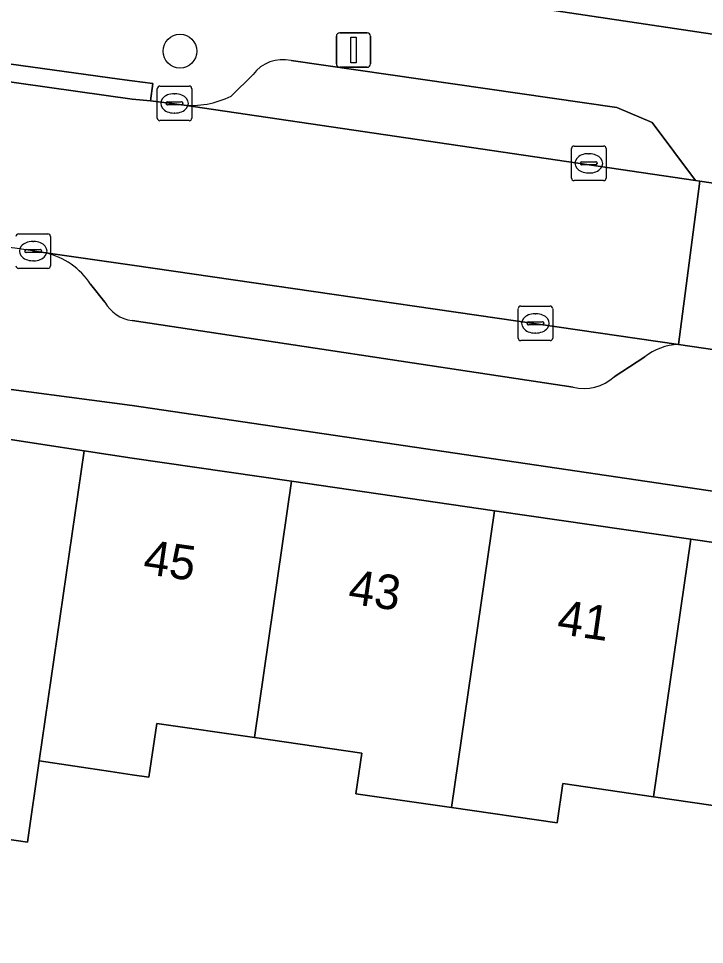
# Model space of a CAD drawing. Extents: x 163683 to 164494, y 382709 to 383872.
# Drawn here: x 163996.71 to 164016.58, y 383034.95 to 383061.77 of the extents above; entities that cross this region are included whole.
import ezdxf

# ---------------------------------------------------------------- set-up
doc = ezdxf.new("R2010")
doc.units = 0
for name, color, linetype in [('IMGEO_Boom', 7, 'Continuous'), ('IMGEO_Erf', 7, 'Continuous'), ('IMGEO_Kolk', 7, 'Continuous'), ('IMGEO_Lichtmast', 7, 'Continuous'), ('IMGEO_Pand', 7, 'Continuous'), ('IMGEO_Pand_nummerreeks', 7, 'Continuous'), ('IMGEO_Parkeervlak_open', 7, 'Continuous'), ('IMGEO_Rijbaan_lokaal_open', 7, 'Continuous'), ('IMGEO_Voetpad_open', 7, 'Continuous')]:
    doc.layers.add(name, color=color, linetype=linetype)

msp = doc.modelspace()

# ---------------------------------------------------------------- linework, layer by layer
at = {"layer": 'IMGEO_Boom'}
msp.add_circle((164001.387, 383060.819), 0.489, dxfattribs=at)
at = {"layer": 'IMGEO_Erf'}
for points in [[(164022.964, 383089.182), (164012.951, 383090.682), (164012.41, 383087.025), (164018.347, 383086.148), (164017.834, 383082.676), (164017.616, 383081.202), (164017.328, 383079.253), (164011.392, 383080.13), (164010.87, 383076.601), (164010.353, 383073.107), (164016.29, 383072.23), (164016.005, 383070.301), (164015.775, 383068.743), (164015.274, 383065.354), (164009.338, 383066.231), (164008.789, 383062.521), (164018.747, 383061.027)], [(163992.865, 383051.505), (163992.635, 383050.168), (163998.612, 383049.251), (164000, 383049.038), (164004.619, 383048.366), (164010.494, 383047.515), (164016.184, 383046.691), (164022.254, 383045.812), (164028.157, 383044.958), (164033.985, 383044.114), (164040.159, 383043.219), (164040.359, 383044.602), (164000.002, 383050.556), (163995.18, 383051.197)]]:
    msp.add_lwpolyline(points, close=True, dxfattribs=at)
msp.add_lwpolyline([(164018.484, 383038.741), (164015.104, 383039.231), (164012.478, 383039.611), (164012.313, 383038.472), (164009.249, 383038.916), (164006.482, 383039.317), (164006.652, 383040.493), (164003.544, 383040.943), (164000.716, 383041.353), (164000.49, 383039.794), (164000, 383039.868), (163999.373, 383039.961), (163997.312, 383040.269), (163996.971, 383037.913), (163994.076, 383038.346), (163994.427, 383040.7), (163994.663, 383042.283), (163991.527, 383042.751), (163990.266, 383042.943), (163988.549, 383030.907)], dxfattribs=at)
at = {"layer": 'IMGEO_Kolk'}
for p, q in [((164000.729, 383058.882), (164000.729, 383059.734)), ((164000.804, 383059.808), (164001.656, 383059.808)), ((164001.73, 383059.734), (164001.73, 383058.882)), ((164001.031, 383059.351), (164001.429, 383059.351)), ((164001.217, 383059.588), (164001.242, 383059.588)), ((164000.988, 383059.302), (164000.988, 383059.314)), ((164001.426, 383059.265), (164001.028, 383059.265)), ((164001.472, 383059.314), (164001.472, 383059.302)), ((164001.656, 383058.808), (164000.804, 383058.808)), ((164001.24, 383059.028), (164001.215, 383059.028)), ((164012.726, 383057.146), (164012.726, 383057.998)), ((164012.801, 383058.072), (164013.653, 383058.072)), ((164013.727, 383057.998), (164013.727, 383057.146)), ((164013.214, 383057.852), (164013.239, 383057.852)), ((164012.985, 383057.566), (164012.985, 383057.578)), ((164013.423, 383057.529), (164013.025, 383057.529)), ((164013.028, 383057.615), (164013.426, 383057.615)), ((164013.469, 383057.578), (164013.469, 383057.566)), ((164013.237, 383057.292), (164013.212, 383057.292)), ((164013.653, 383057.072), (164012.801, 383057.072)), ((163996.712, 383055.531), (163997.564, 383055.531)), ((163997.125, 383055.311), (163997.15, 383055.311)), ((163997.638, 383055.457), (163997.638, 383054.605)), ((163996.939, 383055.074), (163997.337, 383055.074)), ((163996.896, 383055.025), (163996.896, 383055.037)), ((163997.334, 383054.988), (163996.936, 383054.988)), ((163997.38, 383055.037), (163997.38, 383055.025)), ((163997.564, 383054.531), (163996.712, 383054.531)), ((163997.148, 383054.751), (163997.123, 383054.751)), ((164011.256, 383053.438), (164012.108, 383053.438)), ((164011.181, 383052.512), (164011.181, 383053.364)), ((164011.669, 383053.218), (164011.694, 383053.218)), ((164012.182, 383053.364), (164012.182, 383052.512)), ((164011.44, 383052.932), (164011.44, 383052.944)), ((164011.878, 383052.895), (164011.48, 383052.895)), ((164011.483, 383052.981), (164011.881, 383052.981)), ((164011.924, 383052.944), (164011.924, 383052.932)), ((164011.692, 383052.658), (164011.667, 383052.658)), ((164012.108, 383052.438), (164011.256, 383052.438))]:
    msp.add_line(p, q, dxfattribs=at)
for points in [[(164000.729, 383058.882), (164000.729, 383059.734)], [(164000.804, 383059.808), (164001.656, 383059.808)], [(164001.73, 383059.734), (164001.73, 383058.882)], [(164001.656, 383058.808), (164000.804, 383058.808)], [(164012.726, 383057.146), (164012.726, 383057.998)], [(164012.801, 383058.072), (164013.653, 383058.072)], [(164013.727, 383057.998), (164013.727, 383057.146)], [(164013.653, 383057.072), (164012.801, 383057.072)], [(163996.712, 383055.531), (163997.564, 383055.531)], [(163997.638, 383055.457), (163997.638, 383054.605)], [(163997.564, 383054.531), (163996.712, 383054.531)], [(164011.256, 383053.438), (164012.108, 383053.438)], [(164011.181, 383052.512), (164011.181, 383053.364)], [(164012.182, 383053.364), (164012.182, 383052.512)], [(164012.108, 383052.438), (164011.256, 383052.438)]]:
    msp.add_lwpolyline(points, dxfattribs=at)
for centre, radius, start, end in [((164000.806, 383059.732), 0.0765, 91.552, 178.448), ((164000.806, 383059.732), 0.0765, 91.552, 178.448), ((164001.654, 383059.732), 0.0765, 1.552, 88.448), ((164001.654, 383059.732), 0.0765, 1.552, 88.448), ((164001.028, 383059.311), 0.0403, 85.8775, 175.7526), ((164001.433, 383059.313), 0.0386, 1.7309, 96.639), ((164001.025, 383059.301), 0.0366, 178.938, 274.7102), ((164001.429, 383059.308), 0.043, 264.8664, 352.4533), ((164000.806, 383058.884), 0.0765, 181.552, 268.448), ((164000.806, 383058.884), 0.0765, 181.552, 268.448), ((164001.654, 383058.884), 0.0765, 271.552, 358.448), ((164001.654, 383058.884), 0.0765, 271.552, 358.448), ((164012.803, 383057.996), 0.0765, 91.552, 178.448), ((164012.803, 383057.996), 0.0765, 91.552, 178.448), ((164013.651, 383057.996), 0.0765, 1.552, 88.448), ((164013.651, 383057.996), 0.0765, 1.552, 88.448), ((164013.025, 383057.575), 0.0403, 85.8775, 175.7526), ((164013.022, 383057.565), 0.0366, 178.938, 274.7102), ((164013.426, 383057.572), 0.043, 264.8664, 352.4533), ((164013.43, 383057.577), 0.0386, 1.7309, 96.639), ((164012.803, 383057.148), 0.0765, 181.552, 268.448), ((164012.803, 383057.148), 0.0765, 181.552, 268.448), ((164013.651, 383057.148), 0.0765, 271.552, 358.448), ((164013.651, 383057.148), 0.0765, 271.552, 358.448), ((163996.714, 383055.455), 0.0765, 91.552, 178.448), ((163996.714, 383055.455), 0.0765, 91.552, 178.448), ((163997.562, 383055.455), 0.0765, 1.552, 88.448), ((163997.562, 383055.455), 0.0765, 1.552, 88.448), ((163996.936, 383055.034), 0.0403, 85.8775, 175.7526), ((163997.341, 383055.036), 0.0386, 1.7309, 96.639), ((163996.933, 383055.024), 0.0366, 178.938, 274.7102), ((163997.337, 383055.031), 0.043, 264.8664, 352.4533), ((163996.714, 383054.607), 0.0765, 181.552, 268.448), ((163996.714, 383054.607), 0.0765, 181.552, 268.448), ((163997.562, 383054.607), 0.0765, 271.552, 358.448), ((163997.562, 383054.607), 0.0765, 271.552, 358.448), ((164011.258, 383053.362), 0.0765, 91.552, 178.448), ((164011.258, 383053.362), 0.0765, 91.552, 178.448), ((164012.106, 383053.362), 0.0765, 1.552, 88.448), ((164012.106, 383053.362), 0.0765, 1.552, 88.448), ((164011.48, 383052.941), 0.0403, 85.8775, 175.7526), ((164011.477, 383052.931), 0.0366, 178.938, 274.7102), ((164011.881, 383052.938), 0.043, 264.8664, 352.4533), ((164011.885, 383052.943), 0.0386, 1.7309, 96.639), ((164011.258, 383052.514), 0.0765, 181.552, 268.448), ((164011.258, 383052.514), 0.0765, 181.552, 268.448), ((164012.106, 383052.514), 0.0765, 271.552, 358.448), ((164012.106, 383052.514), 0.0765, 271.552, 358.448)]:
    msp.add_arc(centre, radius, start, end, dxfattribs=at)
for centre, major_axis, ratio, start_param, end_param in [((164001.216, 383059.308), (-0.387, 0.002), 0.722429, 4.712389, 7.853982), ((164001.241, 383059.308), (-0.39, 0.002), 0.717154, 1.570796, 4.712389), ((164013.213, 383057.572), (-0.387, 0.002), 0.722429, 4.712389, 7.853982), ((164013.238, 383057.572), (-0.39, 0.002), 0.717154, 1.570796, 4.712389), ((163997.124, 383055.031), (-0.387, 0.002), 0.722429, 4.712389, 7.853982), ((163997.149, 383055.031), (-0.39, 0.002), 0.717154, 1.570796, 4.712389), ((164011.668, 383052.938), (-0.387, 0.002), 0.722429, 4.712389, 7.853982), ((164011.693, 383052.938), (-0.39, 0.002), 0.717154, 1.570796, 4.712389)]:
    msp.add_ellipse(centre, major_axis=major_axis, ratio=ratio, start_param=start_param, end_param=end_param, dxfattribs=at)
at = {"layer": 'IMGEO_Lichtmast'}
for p, q in [((164005.916, 383060.453), (164005.916, 383061.253)), ((164005.916, 383061.253), (164005.916, 383060.453)), ((164006.016, 383061.353), (164006.806, 383061.353)), ((164006.806, 383061.353), (164006.016, 383061.353)), ((164006.906, 383061.253), (164006.906, 383060.453)), ((164006.906, 383060.453), (164006.906, 383061.253)), ((164006.806, 383060.353), (164006.016, 383060.353)), ((164006.016, 383060.353), (164006.806, 383060.353))]:
    msp.add_line(p, q, dxfattribs=at)
msp.add_lwpolyline([(164006.336, 383061.228), (164006.486, 383061.228), (164006.486, 383060.478), (164006.336, 383060.478), (164006.336, 383061.228)], dxfattribs=at)
for centre, start, end in [((164006.016, 383061.253), 90, 180), ((164006.016, 383061.253), 90, 180), ((164006.806, 383061.253), 0, 90), ((164006.806, 383061.253), 360, 90), ((164006.016, 383060.453), 180, 270), ((164006.016, 383060.453), 180, 270), ((164006.806, 383060.453), 270, 0), ((164006.806, 383060.453), 270, 0)]:
    msp.add_arc(centre, 0.1, start, end, dxfattribs=at)
at = {"layer": 'IMGEO_Pand'}
for points in [[(163998.612, 383049.251), (163992.635, 383050.168), (163991.527, 383042.751), (163994.663, 383042.283), (163994.427, 383040.7), (163994.076, 383038.346), (163996.971, 383037.913), (163997.312, 383040.269)], [(163998.612, 383049.251), (163997.312, 383040.269), (163999.373, 383039.961), (164000, 383039.868), (164000.49, 383039.794), (164000.716, 383041.353), (164003.544, 383040.943), (164004.619, 383048.366), (164000, 383049.038)], [(164010.494, 383047.515), (164004.619, 383048.366), (164003.544, 383040.943), (164006.652, 383040.493), (164006.482, 383039.317), (164009.249, 383038.916)], [(164016.184, 383046.691), (164010.494, 383047.515), (164009.249, 383038.916), (164012.313, 383038.472), (164012.478, 383039.611), (164015.104, 383039.231)], [(164016.184, 383046.691), (164015.104, 383039.231), (164018.484, 383038.741), (164018.311, 383037.546), (164021.001, 383037.156), (164022.254, 383045.812)]]:
    msp.add_lwpolyline(points, close=True, dxfattribs=at)
at = {"layer": 'IMGEO_Parkeervlak_open'}
for points in [[(164001.439, 383059.264), (164016.315, 383057.077), (164015.06, 383058.752), (164014.034, 383059.188), (164004.603, 383060.549)], [(164003.504, 383060.143), (164002.866, 383059.517)], [(164015.819, 383052.322), (164000.002, 383054.62), (163997.502, 383054.979)], [(163998.799, 383054.074), (163999.207, 383053.555)], [(164000, 383053.017), (164012.769, 383051.087)], [(164013.962, 383051.395), (164014.845, 383051.966)]]:
    msp.add_lwpolyline(points, dxfattribs=at)
for centre, radius, start, end in [((164004.363, 383059.507), 1.069, 77.0451, 143.506), ((164001.716, 383061.85), 2.601, 263.8744, 296.2331), ((163997.007, 383052.888), 2.149, 33.5034, 76.6847), ((164000.159, 383054.105), 1.1, 210.0239, 261.6673), ((164015.851, 383050.723), 1.599, 91.1619, 128.9931), ((164013.076, 383052.36), 1.31, 256.4248, 312.5274)]:
    msp.add_arc(centre, radius, start, end, dxfattribs=at)
at = {"layer": 'IMGEO_Rijbaan_lokaal_open'}
for points in [[(164016.437, 383057.059), (164016.315, 383057.077), (164001.439, 383059.264), (164001.229, 383059.295), (164000.537, 383059.386), (164000, 383059.43), (163993.494, 383060.35), (163992.165, 383060.538), (163991.575, 383060.475), (163991.021, 383060.174), (163985.987, 383056.161), (163985.771, 383055.634), (163985.144, 383051.201), (163989.741, 383050.551)], [(163997.121, 383055.034), (163997.502, 383054.979), (164000.002, 383054.62), (164015.819, 383052.322), (164016.437, 383057.059)]]:
    msp.add_lwpolyline(points, dxfattribs=at)
msp.add_lwpolyline([(164022.095, 383051.409), (164022.788, 383056.127), (164022.215, 383056.211), (164016.437, 383057.059), (164015.819, 383052.322), (164021.809, 383051.451)], close=True, dxfattribs=at)
msp.add_arc((163995.86, 383048.794), 6.366, 78.5789, 151.3201, dxfattribs=at)
at = {"layer": 'IMGEO_Voetpad_open'}
for points in [[(164056.633, 383055.356), (164054.596, 383055.242), (164054.5, 383054.599), (164051.188, 383055.135), (164042.84, 383056.324), (164039.556, 383056.876), (164039.653, 383057.519), (164037.802, 383058.142), (164030.426, 383059.273), (164020.223, 383060.805), (164018.747, 383061.027), (164008.789, 383062.521), (164001.464, 383063.621), (163999.41, 383063.224), (163999.316, 383062.59), (163995.848, 383063.119), (163990.75, 383063.896), (163988.526, 383062.149), (163985.466, 383059.738)], [(163985.668, 383056.523), (163991.27, 383060.87), (163991.575, 383060.475), (163992.165, 383060.538), (163993.494, 383060.35), (163993.562, 383060.845), (163999.639, 383060.013), (164000, 383059.964), (164000.605, 383059.881), (164000.537, 383059.386), (164001.229, 383059.295), (164001.439, 383059.264)], [(164004.603, 383060.549), (164014.034, 383059.188), (164015.06, 383058.752), (164016.315, 383057.077), (164016.437, 383057.059), (164022.215, 383056.211)], [(164002.866, 383059.517), (164003.504, 383060.143)], [(163997.502, 383054.979), (163997.121, 383055.034)], [(163999.207, 383053.555), (163998.799, 383054.074)], [(164012.769, 383051.087), (164000, 383053.017)], [(164022.951, 383049.98), (164022.349, 383050.977), (164021.809, 383051.451), (164015.819, 383052.322)], [(163990.275, 383051.849), (163992.865, 383051.505), (163995.18, 383051.197), (164000.002, 383050.556), (164040.359, 383044.602), (164042.552, 383044.282)], [(164014.845, 383051.966), (164013.962, 383051.395)]]:
    msp.add_lwpolyline(points, dxfattribs=at)
msp.add_lwpolyline([(164000.537, 383059.386), (164000.605, 383059.881), (164000, 383059.964), (163999.639, 383060.013), (163993.562, 383060.845), (163993.494, 383060.35), (164000, 383059.43)], close=True, dxfattribs=at)
for centre, radius, start, end in [((164004.363, 383059.507), 1.069, 77.0451, 143.506), ((164001.716, 383061.85), 2.601, 263.8744, 296.2331), ((163995.86, 383048.794), 6.366, 78.5789, 151.3201), ((163997.007, 383052.888), 2.149, 33.5034, 76.6847), ((164000.159, 383054.105), 1.1, 210.0239, 261.6673), ((164015.851, 383050.723), 1.599, 91.1619, 128.9931), ((164013.076, 383052.36), 1.31, 256.4248, 312.5274)]:
    msp.add_arc(centre, radius, start, end, dxfattribs=at)

# ---------------------------------------------------------------- texts
at = {"layer": 'IMGEO_Pand_nummerreeks'}
for s, p in [('45', (164000.291, 383045.693)), ('43', (164006.226, 383044.831)), ('41', (164012.274, 383043.954))]:
    msp.add_text(s, height=1, rotation=351.7393, dxfattribs=at).set_placement(p)

doc.saveas('drawing.dxf')
